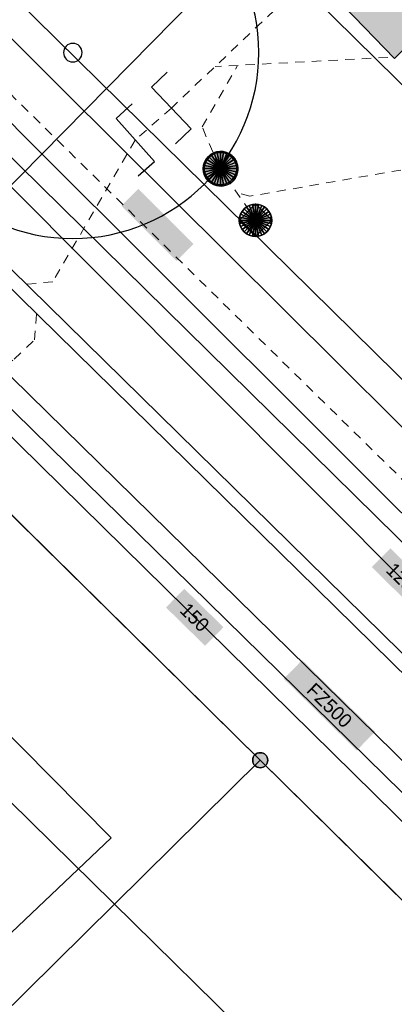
# Model space of a CAD drawing. Header units: metres. Extents: x 2695560 to 2696939, y 1260491 to 1262050.
# Tile 519 of 656: x 2695917 to 2695925, y 1261153 to 1261174. Entities that reach past the tile are written whole.
import ezdxf

# ---------------------------------------------------------------- set-up
doc = ezdxf.new("R2010")
doc.units = ezdxf.units.M
doc.linetypes.add('AUSGEZOGEN', pattern=[0])
doc.linetypes.add('VERDECKT2_S2', pattern=[0.36, 0.2, -0.16])
for name, color, linetype in [('XR$1$AV_Gebäudeflächen (BB)', 7, 'AUSGEZOGEN'), ('XR$1$AV_Grenzpunkte', 7, 'AUSGEZOGEN'), ('XR$1$AV_Linien (BB)', 7, 'AUSGEZOGEN'), ('XR$1$AW_LK_Einlaufschacht alt', 24, 'AUSGEZOGEN'), ('XR$1$AW_LK_Schachtdeckel', 24, 'AUSGEZOGEN'), ('XR$1$AW_LK_Zwischenpunkt', 24, 'AUSGEZOGEN'), ('XR$1$GR_Baum', 94, 'AUSGEZOGEN'), ('XR$1$Liegenschaftsgrenzen', 7, 'AUSGEZOGEN'), ('XR$1$PFAV', 255, 'AUSGEZOGEN'), ('XR$1$PFAW', 255, 'AUSGEZOGEN'), ('XR$1$RP_Abstandslinie', 7, 'AUSGEZOGEN')]:
    doc.layers.add(name, color=color, linetype=linetype)
for name, color, linetype, lineweight in [('XR$2$ABW-Linie-M-ungenau-tot', 6, 'AUSGEZOGEN', 18), ('XR$2$ABW-Linie-R-ungenau', 4, 'VERDECKT2_S2', 18), ('XR$2$ABW-LinieFlaeche-R-genau', 4, 'AUSGEZOGEN', 18), ('XR$2$ABW-Punkt', 6, 'AUSGEZOGEN', 18), ('XR$2$ELE-Flaeche-oberirdisch', 1, 'AUSGEZOGEN', 18), ('XR$2$ELE-Linie-ungenau', 1, 'VERDECKT2_S2', 18), ('XR$2$GAS-Linie-genau', 12, 'AUSGEZOGEN', 18), ('XR$2$KOM-Linie-U-genau', 91, 'AUSGEZOGEN', 18), ('XR$2$WAS-Linie-genau', 5, 'AUSGEZOGEN', 18), ('XR$2$WAS-LinieFlaeche-genau', 5, 'AUSGEZOGEN', 18), ('XR$2$WEI-Text', 59, 'AUSGEZOGEN', 18)]:
    doc.layers.add(name, color=color, linetype=linetype, lineweight=lineweight)
doc.styles.add('TXT', font='txt')

# ---------------------------------------------------------------- blocks, each defined once
blk = doc.blocks.new('BAV15')
at = {"layer": 'XR$1$PFAV', "transparency": 33554687}
blk.add_hatch(color=7, dxfattribs=at).paths.add_polyline_path([(0.5, 0), (0.49, 0.101), (0.459, 0.197), (0.41, 0.286), (0.344, 0.362), (0.264, 0.424), (0.174, 0.469), (0.076, 0.494), (-0.025, 0.499), (-0.125, 0.484), (-0.22, 0.449), (-0.306, 0.395), (-0.379, 0.326), (-0.437, 0.243), (-0.477, 0.15), (-0.497, 0.051), (-0.497, -0.051), (-0.477, -0.15), (-0.437, -0.243), (-0.379, -0.326), (-0.306, -0.395), (-0.22, -0.449), (-0.125, -0.484), (-0.025, -0.499), (0.076, -0.494), (0.174, -0.469), (0.264, -0.424), (0.344, -0.362), (0.41, -0.286), (0.459, -0.197), (0.49, -0.101)])
at = {"color": 7, "transparency": 33554687}
for start, end in [(90, 270), (270, 90)]:
    blk.add_arc((0, 0), 0.5, start, end, dxfattribs=at)
at = {"layer": 'XR$1$PFAV', "transparency": 33554687}
blk.add_circle((0, 0), 0.5, dxfattribs=at)
blk = doc.blocks.new('WBGR1')
at = {"color": 94, "transparency": 33554687}
for radius, start, end in [(1, 90, 270), (1, 270, 90), (0.05, 90, 270), (0.05, 270, 90)]:
    blk.add_arc((0, 0), radius, start, end, dxfattribs=at)
blk = doc.blocks.new('BAW2089')
at = {"layer": 'XR$1$PFAW', "transparency": 33554687}
blk.add_hatch(color=7, dxfattribs=at).paths.add_polyline_path([(-0.5, 0.5), (-0.5, -0.5), (0.5, -0.5), (0.5, 0.5)])
at = {"transparency": 33554687}
blk.add_lwpolyline([(-0.5, 0.5), (0.5, 0.5), (0.5, -0.5), (-0.5, -0.5), (-0.5, 0.5)], close=True, dxfattribs=at)
at = {"layer": 'XR$1$PFAW', "transparency": 33554687}
blk.add_lwpolyline([(-0.5, 0.5), (0.5, 0.5), (0.5, -0.5), (-0.5, -0.5), (-0.5, 0.5)], close=True, dxfattribs=at)
blk = doc.blocks.new('BAW2093')
at = {"transparency": 33554687}
blk.add_lwpolyline([(-0.375, -0.5), (0, -0.5), (0, 0.5), (0.375, 0.5)], dxfattribs=at)
blk = doc.blocks.new('BAW2082')
at = {"layer": 'XR$1$PFAW', "transparency": 33554687}
blk.add_hatch(color=7, dxfattribs=at).paths.add_polyline_path([(0.509, -0.003), (0.499, 0.098), (0.469, 0.194), (0.42, 0.283), (0.354, 0.359), (0.274, 0.421), (0.183, 0.466), (0.085, 0.491), (-0.016, 0.496), (-0.116, 0.481), (-0.211, 0.446), (-0.297, 0.392), (-0.37, 0.323), (-0.428, 0.24), (-0.468, 0.147), (-0.488, 0.047), (-0.488, -0.054), (-0.468, -0.153), (-0.428, -0.246), (-0.37, -0.329), (-0.297, -0.398), (-0.211, -0.452), (-0.116, -0.487), (-0.016, -0.502), (0.085, -0.497), (0.183, -0.472), (0.274, -0.427), (0.354, -0.366), (0.42, -0.289), (0.469, -0.2), (0.499, -0.104)])
at = {"transparency": 33554687}
for start, end in [(91.1948, 268.8052), (268.8052, 91.1948)]:
    blk.add_arc((0.01, 0), 0.5, start, end, dxfattribs=at)
at = {"layer": 'XR$1$PFAW', "transparency": 33554687}
blk.add_circle((0.009, -0.003), 0.5, dxfattribs=at)
blk = doc.blocks.new('ABW-KONTROLLSCHACHT')
at = {"layer": 'XR$2$ABW-Punkt', "linetype": 'AUSGEZOGEN', "lineweight": 25, "transparency": 33554687}
for points in [[(-247, 247, 2500), (0, 0, 2500), (-291, 194, 2500)], [(-247, 247), (0, 0), (-291, 194)], [(-247, 247, 2500), (-247, 247), (-291, 194), (-291, 194, 2500)], [(-194, 291, 2500), (0, 0, 2500), (-247, 247, 2500)], [(-194, 291), (0, 0), (-247, 247)], [(-194, 291, 2500), (-194, 291), (-247, 247), (-247, 247, 2500)], [(-134, 323, 2500), (0, 0, 2500), (-194, 291, 2500)], [(-134, 323), (0, 0), (-194, 291)], [(-134, 323, 2500), (-134, 323), (-194, 291), (-194, 291, 2500)], [(-68, 343, 2500), (0, 0, 2500), (-134, 323, 2500)], [(-68, 343), (0, 0), (-134, 323)], [(-68, 343, 2500), (-68, 343), (-134, 323), (-134, 323, 2500)], [(0, 350, 2500), (0, 0, 2500), (-68, 343, 2500)], [(0, 350), (0, 0), (-68, 343)], [(0, 350, 2500), (0, 350), (-68, 343), (-68, 343, 2500)], [(68, 343, 2500), (0, 0, 2500), (0, 350, 2500)], [(68, 343), (0, 0), (0, 350)], [(68, 343, 2500), (68, 343), (0, 350), (0, 350, 2500)], [(134, 323, 2500), (0, 0, 2500), (68, 343, 2500)], [(134, 323), (0, 0), (68, 343)], [(194, 291, 2500), (0, 0, 2500), (134, 323, 2500)], [(194, 291), (0, 0), (134, 323)], [(247, 247, 2500), (0, 0, 2500), (194, 291, 2500)], [(247, 247), (0, 0), (194, 291)], [(291, 194, 2500), (0, 0, 2500), (247, 247, 2500)], [(291, 194), (0, 0), (247, 247)], [(134, 323, 2500), (134, 323), (68, 343), (68, 343, 2500)], [(194, 291, 2500), (194, 291), (134, 323), (134, 323, 2500)], [(247, 247, 2500), (247, 247), (194, 291), (194, 291, 2500)], [(291, 194, 2500), (291, 194), (247, 247), (247, 247, 2500)], [(-343, 68, 2500), (0, 0, 2500), (-350, 0, 2500)], [(-343, 68), (0, 0), (-350, 0)], [(-343, 68, 2500), (-343, 68), (-350, 0), (-350, 0, 2500)], [(-350, 0, 2500), (0, 0, 2500), (-343, -68, 2500)], [(-350, 0), (0, 0), (-343, -68)], [(-323, 134, 2500), (0, 0, 2500), (-343, 68, 2500)], [(-323, 134), (0, 0), (-343, 68)], [(-323, 134, 2500), (-323, 134), (-343, 68), (-343, 68, 2500)], [(-343, -68, 2500), (0, 0, 2500), (-323, -134, 2500)], [(-343, -68), (0, 0), (-323, -134)], [(-291, 194, 2500), (0, 0, 2500), (-323, 134, 2500)], [(-291, 194), (0, 0), (-323, 134)], [(-291, 194, 2500), (-291, 194), (-323, 134), (-323, 134, 2500)], [(-323, -134, 2500), (0, 0, 2500), (-291, -194, 2500)], [(-323, -134), (0, 0), (-291, -194)], [(-291, -194, 2500), (0, 0, 2500), (-247, -247, 2500)], [(-291, -194), (0, 0), (-247, -247)], [(-247, -247, 2500), (0, 0, 2500), (-194, -291, 2500)], [(-247, -247), (0, 0), (-194, -291)], [(-194, -291, 2500), (0, 0, 2500), (-134, -323, 2500)], [(-194, -291), (0, 0), (-134, -323)], [(-134, -323, 2500), (0, 0, 2500), (-68, -343, 2500)], [(-134, -323), (0, 0), (-68, -343)], [(-68, -343, 2500), (0, 0, 2500), (0, -350, 2500)], [(-68, -343), (0, 0), (0, -350)], [(323, 134, 2500), (0, 0, 2500), (291, 194, 2500)], [(323, 134), (0, 0), (291, 194)], [(343, 68, 2500), (0, 0, 2500), (323, 134, 2500)], [(343, 68), (0, 0), (323, 134)], [(350, 0, 2500), (0, 0, 2500), (343, 68, 2500)], [(350, 0), (0, 0), (343, 68)], [(0, -350, 2500), (0, 0, 2500), (68, -343, 2500)], [(68, -343, 2500), (0, 0, 2500), (134, -323, 2500)], [(134, -323, 2500), (0, 0, 2500), (194, -291, 2500)], [(194, -291, 2500), (0, 0, 2500), (247, -247, 2500)], [(247, -247, 2500), (0, 0, 2500), (291, -194, 2500)], [(291, -194, 2500), (0, 0, 2500), (323, -134, 2500)], [(323, -134, 2500), (0, 0, 2500), (343, -68, 2500)], [(343, -68, 2500), (0, 0, 2500), (350, 0, 2500)], [(0, -350), (0, 0), (68, -343)], [(68, -343), (0, 0), (134, -323)], [(134, -323), (0, 0), (194, -291)], [(194, -291), (0, 0), (247, -247)], [(247, -247), (0, 0), (291, -194)], [(291, -194), (0, 0), (323, -134)], [(323, -134), (0, 0), (343, -68)], [(343, -68), (0, 0), (350, 0)], [(323, 134, 2500), (323, 134), (291, 194), (291, 194, 2500)], [(343, 68, 2500), (343, 68), (323, 134), (323, 134, 2500)], [(350, 0, 2500), (350, 0), (343, 68), (343, 68, 2500)], [(-350, 0, 2500), (-350, 0), (-343, -68), (-343, -68, 2500)], [(-343, -68, 2500), (-343, -68), (-323, -134), (-323, -134, 2500)], [(-323, -134, 2500), (-323, -134), (-291, -194), (-291, -194, 2500)], [(-291, -194, 2500), (-291, -194), (-247, -247), (-247, -247, 2500)], [(247, -247, 2500), (247, -247), (291, -194), (291, -194, 2500)], [(291, -194, 2500), (291, -194), (323, -134), (323, -134, 2500)], [(323, -134, 2500), (323, -134), (343, -68), (343, -68, 2500)], [(343, -68, 2500), (343, -68), (350, 0), (350, 0, 2500)], [(-247, -247, 2500), (-247, -247), (-194, -291), (-194, -291, 2500)], [(-194, -291, 2500), (-194, -291), (-134, -323), (-134, -323, 2500)], [(-134, -323, 2500), (-134, -323), (-68, -343), (-68, -343, 2500)], [(-68, -343, 2500), (-68, -343), (0, -350), (0, -350, 2500)], [(0, -350, 2500), (0, -350), (68, -343), (68, -343, 2500)], [(68, -343, 2500), (68, -343), (134, -323), (134, -323, 2500)], [(134, -323, 2500), (134, -323), (194, -291), (194, -291, 2500)], [(194, -291, 2500), (194, -291), (247, -247), (247, -247, 2500)]]:
    blk.add_3dface(points, dxfattribs=at)
blk = doc.blocks.new('ABW-EINLAUFSCHACHT_RUND')
at = {"layer": 'XR$2$ABW-Linie-M-ungenau-tot', "linetype": 'AUSGEZOGEN', "lineweight": 25, "transparency": 33554687}
for points in [[(-147, 29, 2500), (0, 0, 2500), (-150, 0, 2500)], [(-147, 29), (0, 0), (-150, 0)], [(-147, 29, 2500), (-147, 29), (-150, 0), (-150, 0, 2500)], [(-150, 0, 2500), (0, 0, 2500), (-147, -29, 2500)], [(-150, 0), (0, 0), (-147, -29)], [(-150, 0, 2500), (-150, 0), (-147, -29), (-147, -29, 2500)], [(-139, 57, 2500), (0, 0, 2500), (-147, 29, 2500)], [(-139, 57), (0, 0), (-147, 29)], [(-139, 57, 2500), (-139, 57), (-147, 29), (-147, 29, 2500)], [(-147, -29, 2500), (0, 0, 2500), (-139, -57, 2500)], [(-147, -29), (0, 0), (-139, -57)], [(-125, 83, 2500), (0, 0, 2500), (-139, 57, 2500)], [(-125, 83), (0, 0), (-139, 57)], [(-125, 83, 2500), (-125, 83), (-139, 57), (-139, 57, 2500)], [(-139, -57, 2500), (0, 0, 2500), (-125, -83, 2500)], [(-139, -57), (0, 0), (-125, -83)], [(-106, 106, 2500), (0, 0, 2500), (-125, 83, 2500)], [(-106, 106), (0, 0), (-125, 83)], [(-106, 106, 2500), (-106, 106), (-125, 83), (-125, 83, 2500)], [(-125, -83, 2500), (0, 0, 2500), (-106, -106, 2500)], [(-125, -83), (0, 0), (-106, -106)], [(-83, 125, 2500), (0, 0, 2500), (-106, 106, 2500)], [(-83, 125), (0, 0), (-106, 106)], [(-83, 125, 2500), (-83, 125), (-106, 106), (-106, 106, 2500)], [(-106, -106, 2500), (0, 0, 2500), (-83, -125, 2500)], [(-106, -106), (0, 0), (-83, -125)], [(-57, 139, 2500), (0, 0, 2500), (-83, 125, 2500)], [(-57, 139), (0, 0), (-83, 125)], [(-57, 139, 2500), (-57, 139), (-83, 125), (-83, 125, 2500)], [(-83, -125, 2500), (0, 0, 2500), (-57, -139, 2500)], [(-83, -125), (0, 0), (-57, -139)], [(-29, 147, 2500), (0, 0, 2500), (-57, 139, 2500)], [(-29, 147), (0, 0), (-57, 139)], [(-29, 147, 2500), (-29, 147), (-57, 139), (-57, 139, 2500)], [(-57, -139, 2500), (0, 0, 2500), (-29, -147, 2500)], [(-57, -139), (0, 0), (-29, -147)], [(0, 150, 2500), (0, 0, 2500), (-29, 147, 2500)], [(0, 150), (0, 0), (-29, 147)], [(0, 150, 2500), (0, 150), (-29, 147), (-29, 147, 2500)], [(-29, -147, 2500), (0, 0, 2500), (0, -150, 2500)], [(-29, -147), (0, 0), (0, -150)], [(29, 147, 2500), (0, 0, 2500), (0, 150, 2500)], [(29, 147), (0, 0), (0, 150)], [(29, 147, 2500), (29, 147), (0, 150), (0, 150, 2500)], [(57, 139, 2500), (0, 0, 2500), (29, 147, 2500)], [(57, 139), (0, 0), (29, 147)], [(83, 125, 2500), (0, 0, 2500), (57, 139, 2500)], [(83, 125), (0, 0), (57, 139)], [(106, 106, 2500), (0, 0, 2500), (83, 125, 2500)], [(106, 106), (0, 0), (83, 125)], [(125, 83, 2500), (0, 0, 2500), (106, 106, 2500)], [(125, 83), (0, 0), (106, 106)], [(139, 57, 2500), (0, 0, 2500), (125, 83, 2500)], [(139, 57), (0, 0), (125, 83)], [(147, 29, 2500), (0, 0, 2500), (139, 57, 2500)], [(147, 29), (0, 0), (139, 57)], [(150, 0, 2500), (0, 0, 2500), (147, 29, 2500)], [(150, 0), (0, 0), (147, 29)], [(0, -150, 2500), (0, 0, 2500), (29, -147, 2500)], [(29, -147, 2500), (0, 0, 2500), (57, -139, 2500)], [(57, -139, 2500), (0, 0, 2500), (83, -125, 2500)], [(83, -125, 2500), (0, 0, 2500), (106, -106, 2500)], [(106, -106, 2500), (0, 0, 2500), (125, -83, 2500)], [(125, -83, 2500), (0, 0, 2500), (139, -57, 2500)], [(139, -57, 2500), (0, 0, 2500), (147, -29, 2500)], [(147, -29, 2500), (0, 0, 2500), (150, 0, 2500)], [(0, -150), (0, 0), (29, -147)], [(29, -147), (0, 0), (57, -139)], [(57, -139), (0, 0), (83, -125)], [(83, -125), (0, 0), (106, -106)], [(106, -106), (0, 0), (125, -83)], [(125, -83), (0, 0), (139, -57)], [(139, -57), (0, 0), (147, -29)], [(147, -29), (0, 0), (150, 0)], [(57, 139, 2500), (57, 139), (29, 147), (29, 147, 2500)], [(83, 125, 2500), (83, 125), (57, 139), (57, 139, 2500)], [(106, 106, 2500), (106, 106), (83, 125), (83, 125, 2500)], [(125, 83, 2500), (125, 83), (106, 106), (106, 106, 2500)], [(139, 57, 2500), (139, 57), (125, 83), (125, 83, 2500)], [(147, 29, 2500), (147, 29), (139, 57), (139, 57, 2500)], [(150, 0, 2500), (150, 0), (147, 29), (147, 29, 2500)], [(147, -29, 2500), (147, -29), (150, 0), (150, 0, 2500)], [(-147, -29, 2500), (-147, -29), (-139, -57), (-139, -57, 2500)], [(-139, -57, 2500), (-139, -57), (-125, -83), (-125, -83, 2500)], [(-125, -83, 2500), (-125, -83), (-106, -106), (-106, -106, 2500)], [(-106, -106, 2500), (-106, -106), (-83, -125), (-83, -125, 2500)], [(-83, -125, 2500), (-83, -125), (-57, -139), (-57, -139, 2500)], [(-57, -139, 2500), (-57, -139), (-29, -147), (-29, -147, 2500)], [(-29, -147, 2500), (-29, -147), (0, -150), (0, -150, 2500)], [(0, -150, 2500), (0, -150), (29, -147), (29, -147, 2500)], [(29, -147, 2500), (29, -147), (57, -139), (57, -139, 2500)], [(57, -139, 2500), (57, -139), (83, -125), (83, -125, 2500)], [(83, -125, 2500), (83, -125), (106, -106), (106, -106, 2500)], [(106, -106, 2500), (106, -106), (125, -83), (125, -83, 2500)], [(125, -83, 2500), (125, -83), (139, -57), (139, -57, 2500)], [(139, -57, 2500), (139, -57), (147, -29), (147, -29, 2500)]]:
    blk.add_3dface(points, dxfattribs=at)
blk = doc.blocks.new('ABW-DECKEL')
at = {"layer": 'XR$2$ABW-Punkt', "linetype": 'AUSGEZOGEN', "lineweight": 25, "transparency": 33554687}
for points in [[(-247, 247, 2500), (0, 0, 2500), (-291, 194, 2500)], [(-247, 247), (0, 0), (-291, 194)], [(-247, 247, 2500), (-247, 247), (-291, 194), (-291, 194, 2500)], [(-194, 291, 2500), (0, 0, 2500), (-247, 247, 2500)], [(-194, 291), (0, 0), (-247, 247)], [(-194, 291, 2500), (-194, 291), (-247, 247), (-247, 247, 2500)], [(-134, 323, 2500), (0, 0, 2500), (-194, 291, 2500)], [(-134, 323), (0, 0), (-194, 291)], [(-134, 323, 2500), (-134, 323), (-194, 291), (-194, 291, 2500)], [(-68, 343, 2500), (0, 0, 2500), (-134, 323, 2500)], [(-68, 343), (0, 0), (-134, 323)], [(-68, 343, 2500), (-68, 343), (-134, 323), (-134, 323, 2500)], [(0, 350, 2500), (0, 0, 2500), (-68, 343, 2500)], [(0, 350), (0, 0), (-68, 343)], [(0, 350, 2500), (0, 350), (-68, 343), (-68, 343, 2500)], [(68, 343, 2500), (0, 0, 2500), (0, 350, 2500)], [(68, 343), (0, 0), (0, 350)], [(68, 343, 2500), (68, 343), (0, 350), (0, 350, 2500)], [(134, 323, 2500), (0, 0, 2500), (68, 343, 2500)], [(134, 323), (0, 0), (68, 343)], [(194, 291, 2500), (0, 0, 2500), (134, 323, 2500)], [(194, 291), (0, 0), (134, 323)], [(247, 247, 2500), (0, 0, 2500), (194, 291, 2500)], [(247, 247), (0, 0), (194, 291)], [(291, 194, 2500), (0, 0, 2500), (247, 247, 2500)], [(291, 194), (0, 0), (247, 247)], [(134, 323, 2500), (134, 323), (68, 343), (68, 343, 2500)], [(194, 291, 2500), (194, 291), (134, 323), (134, 323, 2500)], [(247, 247, 2500), (247, 247), (194, 291), (194, 291, 2500)], [(291, 194, 2500), (291, 194), (247, 247), (247, 247, 2500)], [(-343, 68, 2500), (0, 0, 2500), (-350, 0, 2500)], [(-343, 68), (0, 0), (-350, 0)], [(-343, 68, 2500), (-343, 68), (-350, 0), (-350, 0, 2500)], [(-350, 0, 2500), (0, 0, 2500), (-343, -68, 2500)], [(-350, 0), (0, 0), (-343, -68)], [(-323, 134, 2500), (0, 0, 2500), (-343, 68, 2500)], [(-323, 134), (0, 0), (-343, 68)], [(-323, 134, 2500), (-323, 134), (-343, 68), (-343, 68, 2500)], [(-343, -68, 2500), (0, 0, 2500), (-323, -134, 2500)], [(-343, -68), (0, 0), (-323, -134)], [(-291, 194, 2500), (0, 0, 2500), (-323, 134, 2500)], [(-291, 194), (0, 0), (-323, 134)], [(-291, 194, 2500), (-291, 194), (-323, 134), (-323, 134, 2500)], [(-323, -134, 2500), (0, 0, 2500), (-291, -194, 2500)], [(-323, -134), (0, 0), (-291, -194)], [(-291, -194, 2500), (0, 0, 2500), (-247, -247, 2500)], [(-291, -194), (0, 0), (-247, -247)], [(-247, -247, 2500), (0, 0, 2500), (-194, -291, 2500)], [(-247, -247), (0, 0), (-194, -291)], [(-194, -291, 2500), (0, 0, 2500), (-134, -323, 2500)], [(-194, -291), (0, 0), (-134, -323)], [(-134, -323, 2500), (0, 0, 2500), (-68, -343, 2500)], [(-134, -323), (0, 0), (-68, -343)], [(-68, -343, 2500), (0, 0, 2500), (0, -350, 2500)], [(-68, -343), (0, 0), (0, -350)], [(323, 134, 2500), (0, 0, 2500), (291, 194, 2500)], [(323, 134), (0, 0), (291, 194)], [(343, 68, 2500), (0, 0, 2500), (323, 134, 2500)], [(343, 68), (0, 0), (323, 134)], [(350, 0, 2500), (0, 0, 2500), (343, 68, 2500)], [(350, 0), (0, 0), (343, 68)], [(0, -350, 2500), (0, 0, 2500), (68, -343, 2500)], [(68, -343, 2500), (0, 0, 2500), (134, -323, 2500)], [(134, -323, 2500), (0, 0, 2500), (194, -291, 2500)], [(194, -291, 2500), (0, 0, 2500), (247, -247, 2500)], [(247, -247, 2500), (0, 0, 2500), (291, -194, 2500)], [(291, -194, 2500), (0, 0, 2500), (323, -134, 2500)], [(323, -134, 2500), (0, 0, 2500), (343, -68, 2500)], [(343, -68, 2500), (0, 0, 2500), (350, 0, 2500)], [(0, -350), (0, 0), (68, -343)], [(68, -343), (0, 0), (134, -323)], [(134, -323), (0, 0), (194, -291)], [(194, -291), (0, 0), (247, -247)], [(247, -247), (0, 0), (291, -194)], [(291, -194), (0, 0), (323, -134)], [(323, -134), (0, 0), (343, -68)], [(343, -68), (0, 0), (350, 0)], [(323, 134, 2500), (323, 134), (291, 194), (291, 194, 2500)], [(343, 68, 2500), (343, 68), (323, 134), (323, 134, 2500)], [(350, 0, 2500), (350, 0), (343, 68), (343, 68, 2500)], [(-350, 0, 2500), (-350, 0), (-343, -68), (-343, -68, 2500)], [(-343, -68, 2500), (-343, -68), (-323, -134), (-323, -134, 2500)], [(-323, -134, 2500), (-323, -134), (-291, -194), (-291, -194, 2500)], [(-291, -194, 2500), (-291, -194), (-247, -247), (-247, -247, 2500)], [(247, -247, 2500), (247, -247), (291, -194), (291, -194, 2500)], [(291, -194, 2500), (291, -194), (323, -134), (323, -134, 2500)], [(323, -134, 2500), (323, -134), (343, -68), (343, -68, 2500)], [(343, -68, 2500), (343, -68), (350, 0), (350, 0, 2500)], [(-247, -247, 2500), (-247, -247), (-194, -291), (-194, -291, 2500)], [(-194, -291, 2500), (-194, -291), (-134, -323), (-134, -323, 2500)], [(-134, -323, 2500), (-134, -323), (-68, -343), (-68, -343, 2500)], [(-68, -343, 2500), (-68, -343), (0, -350), (0, -350, 2500)], [(0, -350, 2500), (0, -350), (68, -343), (68, -343, 2500)], [(68, -343, 2500), (68, -343), (134, -323), (134, -323, 2500)], [(134, -323, 2500), (134, -323), (194, -291), (194, -291, 2500)], [(194, -291, 2500), (194, -291), (247, -247), (247, -247, 2500)]]:
    blk.add_3dface(points, dxfattribs=at)

msp = doc.modelspace()

# ---------------------------------------------------------------- hatches: boundary and pattern name
at = {"transparency": 33554687}
for points in [[(2695919.454, 1261170.742), (2695919.087, 1261170.375), (2695920.28, 1261169.182), (2695920.647, 1261169.549)], [(2695924.906, 1261162.964), (2695924.504, 1261162.559), (2695925.354, 1261161.714), (2695925.756, 1261162.119)], [(2695920.45, 1261162.088), (2695920.053, 1261161.685), (2695920.898, 1261160.854), (2695921.295, 1261161.257)], [(2695922.996, 1261160.544), (2695922.599, 1261160.14), (2695924.176, 1261158.592), (2695924.573, 1261158.996)]]:
    msp.add_hatch(color=7, dxfattribs=at).paths.add_polyline_path(points)
at = {"layer": 'XR$1$AV_Gebäudeflächen (BB)', "true_color": 0xd2d2d2, "transparency": 33554687}
msp.add_hatch(color=254, dxfattribs=at).paths.add_polyline_path([(2695935.65, 1261185.24), (2695929.215, 1261191.945), (2695917.815, 1261180.988), (2695924.994, 1261173.562), (2695925.087, 1261173.652), (2695930.221, 1261178.614), (2695931.179, 1261179.54), (2695930.478, 1261180.269)])

# ---------------------------------------------------------------- linework, layer by layer
at = {"layer": 'XR$1$AV_Linien (BB)', "color": 7, "linetype": 'AUSGEZOGEN', "transparency": 33554687}
msp.add_line((2695914.16, 1261177.46), (2695929.22, 1261162.61), dxfattribs=at)
for points in [[(2695930.221, 1261178.614), (2695925.087, 1261173.652), (2695924.994, 1261173.562), (2695917.815, 1261180.988)], [(2695912.345, 1261175.718), (2695926.4, 1261161.876), (2695940.15, 1261148.326), (2695941.253, 1261147.243), (2695955.207, 1261133.505), (2695970.589, 1261118.364), (2695983.966, 1261105.191), (2695997.573, 1261091.812), (2696011.38, 1261078.224), (2696025.663, 1261064.169), (2696031.79, 1261058.157), (2696031.913, 1261058.03)], [(2695982.62, 1261098.73), (2695967.5, 1261113.62), (2695952.41, 1261128.51), (2695937.09, 1261143.57), (2695922.09, 1261158.38), (2695908.38, 1261171.91)]]:
    msp.add_lwpolyline(points, dxfattribs=at)
at = {"layer": 'XR$1$Liegenschaftsgrenzen', "color": 7, "linetype": 'AUSGEZOGEN', "transparency": 33554687}
for p, q in [((2695929.22, 1261162.61), (2695914.16, 1261177.46)), ((2695908.38, 1261171.91), (2695922.09, 1261158.38)), ((2695922.09, 1261158.38), (2695905.32, 1261141.8)), ((2695922.09, 1261158.38), (2695937.09, 1261143.57))]:
    msp.add_line(p, q, dxfattribs=at)
at = {"layer": 'XR$1$RP_Abstandslinie', "color": 7, "linetype": 'AUSGEZOGEN', "transparency": 33554687}
for points in [[(2695917.37, 1261180.67), (2695957.98, 1261140.67), (2695996.46, 1261102.78), (2696034.4, 1261065.41)], [(2696023.31, 1261052.48), (2695984.53, 1261090.67), (2695946.06, 1261128.56), (2695905.1, 1261168.89)]]:
    msp.add_lwpolyline(points, dxfattribs=at)
at = {"layer": 'XR$2$ABW-Linie-R-ungenau', "linetype": 'VERDECKT2_S2', "transparency": 33554687}
for p, q in [((2695940.39, 1261191.718), (2695920.169, 1261172.489)), ((2695924.846, 1261173.586), (2695921.113, 1261173.387)), ((2695921.865, 1261170.26), (2695921.204, 1261171.207))]:
    msp.add_line(p, q, dxfattribs=at)
for points in [[(2695921.204, 1261171.207), (2695920.834, 1261172.083), (2695921.601, 1261173.411)], [(2695920.169, 1261172.489), (2695919.387, 1261171.797), (2695917.607, 1261168.732), (2695917.037, 1261168.676)], [(2695927.257, 1261171.519), (2695921.868, 1261170.582), (2695921.578, 1261170.66)], [(2695911.118, 1261162.604), (2695911.978, 1261163.452), (2695916.773, 1261167.059), (2695917.208, 1261167.471), (2695917.255, 1261168.042)]]:
    msp.add_lwpolyline(points, dxfattribs=at)
at = {"layer": 'XR$2$ABW-LinieFlaeche-R-genau', "linetype": 'AUSGEZOGEN', "transparency": 33554687}
msp.add_lwpolyline([(2695959.81, 1261126.214), (2695908.468, 1261176.679), (2695908.678, 1261176.893), (2695960.02, 1261126.428), (2695959.81, 1261126.214)], close=True, dxfattribs=at)
at = {"layer": 'XR$2$ELE-Flaeche-oberirdisch', "transparency": 33554687}
msp.add_lwpolyline([(2695978.887, 1261112.616), (2695970.243, 1261121.159), (2695961.808, 1261129.46), (2695953.036, 1261138.091), (2695944.439, 1261146.547), (2695935.551, 1261155.294), (2695931.042, 1261159.731), (2695917.781, 1261172.926), (2695914.461, 1261176.26), (2695914.318, 1261176.12), (2695914.058, 1261175.859), (2695913.867, 1261175.669), (2695913.654, 1261175.458), (2695916.861, 1261172.011), (2695930.107, 1261158.78), (2695934.67, 1261154.398), (2695943.494, 1261145.587), (2695952.134, 1261137.172), (2695960.919, 1261128.558), (2695969.292, 1261120.195), (2695977.982, 1261111.698)], dxfattribs=at)
at = {"layer": 'XR$2$ELE-Linie-ungenau', "linetype": 'VERDECKT2_S2', "transparency": 33554687}
msp.add_lwpolyline([(2696030.717, 1261060.528), (2695916.23, 1261173.248), (2695914.65, 1261174.998), (2695913.151, 1261176.828), (2695910.381, 1261181.698), (2695909.521, 1261182.888), (2695908.821, 1261184.158), (2695908.281, 1261185.818), (2695907.991, 1261187.528), (2695907.991, 1261189.028), (2695908.301, 1261190.738), (2695908.851, 1261192.348), (2695909.521, 1261193.618), (2695910.381, 1261194.698), (2695911.441, 1261195.868), (2695916.234, 1261200.521)], dxfattribs=at)
at = {"layer": 'XR$2$GAS-Linie-genau', "linetype": 'AUSGEZOGEN', "transparency": 33554687}
msp.add_line((2695936.877, 1261150.528), (2695914.541, 1261172.952), dxfattribs=at)
at = {"layer": 'XR$2$KOM-Linie-U-genau', "linetype": 'AUSGEZOGEN', "transparency": 33554687}
msp.add_lwpolyline([(2695910.522, 1261148.775), (2695918.866, 1261156.698), (2695913.077, 1261162.553), (2695907.639, 1261168.688), (2695914.393, 1261175.33), (2695896.164, 1261192.992)], dxfattribs=at)
at = {"layer": 'XR$2$WAS-Linie-genau', "linetype": 'AUSGEZOGEN', "transparency": 33554687}
for p, q in [((2695914.124, 1261168.197), (2695922.221, 1261176.428)), ((2695933.517, 1261148.825), (2695913.984, 1261168.054))]:
    msp.add_line(p, q, dxfattribs=at)
at = {"layer": 'XR$2$WAS-LinieFlaeche-genau', "linetype": 'AUSGEZOGEN', "transparency": 33554687}
msp.add_lwpolyline([(2695914.842, 1261168.499), (2695968.13, 1261116.189), (2695967.78, 1261115.833), (2695914.492, 1261168.143), (2695914.842, 1261168.499)], close=True, dxfattribs=at)

# ---------------------------------------------------------------- block references
at = {"layer": 'XR$1$AV_Grenzpunkte', "color": 7, "linetype": 'AUSGEZOGEN', "lineweight": -3, "transparency": 33554687, "xscale": 0.3249999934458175, "yscale": 0.3249999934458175}
msp.add_blockref('BAV15', (2695922.09, 1261158.38), dxfattribs=at)
at = {"layer": 'XR$1$AW_LK_Einlaufschacht alt', "color": 24, "linetype": 'AUSGEZOGEN', "lineweight": -3, "transparency": 33554687, "xscale": 0.5000000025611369, "yscale": 0.5000000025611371, "rotation": 315.426110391}
msp.add_blockref('BAW2089', (2695921.988, 1261170.061), dxfattribs=at)
at = {"layer": 'XR$1$AW_LK_Schachtdeckel', "color": 24, "linetype": 'AUSGEZOGEN', "lineweight": -3, "transparency": 33554687, "xscale": 0.7499999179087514, "yscale": 0.7499999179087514, "rotation": 317.083943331}
msp.add_blockref('BAW2082', (2695921.231, 1261171.182), dxfattribs=at)
at = {"layer": 'XR$1$AW_LK_Zwischenpunkt', "color": 24, "linetype": 'AUSGEZOGEN', "lineweight": -3, "transparency": 33554687, "xscale": 1.250000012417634, "yscale": 1.250000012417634}
for p, rotation in [((2695920.169, 1261172.491), 43.559859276), ((2695919.387, 1261171.799), 41.52461255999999)]:
    msp.add_blockref('BAW2093', p, dxfattribs=dict(at, rotation=rotation))
at = {"layer": 'XR$1$GR_Baum', "color": 94, "linetype": 'AUSGEZOGEN', "lineweight": -3, "transparency": 33554687, "xscale": 4.021209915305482, "yscale": 4.021209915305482}
msp.add_blockref('WBGR1', (2695918.039, 1261173.688), dxfattribs=at)
at = {"layer": 'XR$2$ABW-Punkt', "color": 6, "linetype": 'AUSGEZOGEN', "lineweight": 18, "transparency": 33554687, "xscale": 0.001, "yscale": 0.001, "zscale": 0.001, "rotation": 360}
for name, p in [('ABW-KONTROLLSCHACHT', (2695921.231, 1261171.18)), ('ABW-DECKEL', (2695921.231, 1261171.18)), ('ABW-DECKEL', (2695921.988, 1261170.059)), ('ABW-EINLAUFSCHACHT_RUND', (2695921.988, 1261170.059))]:
    msp.add_blockref(name, p, dxfattribs=at)

# ---------------------------------------------------------------- texts
at = {"layer": 'XR$2$WEI-Text', "transparency": 33554687, "char_height": 0.3, "attachment_point": 5, "style": 'TXT'}
for s, insert, width, rotation in [('\\W1.00;125', (2695925.13, 1261162.337), 0.9119, 315.2), ('\\W1.00;150', (2695920.674, 1261161.469), 0.9119, 315.5), ('\\W1.00;FZ500', (2695923.586, 1261159.566), 1.48333, 315.6)]:
    msp.add_mtext(s, dxfattribs=dict(at, insert=insert, width=width, rotation=rotation))

doc.saveas('drawing.dxf')
